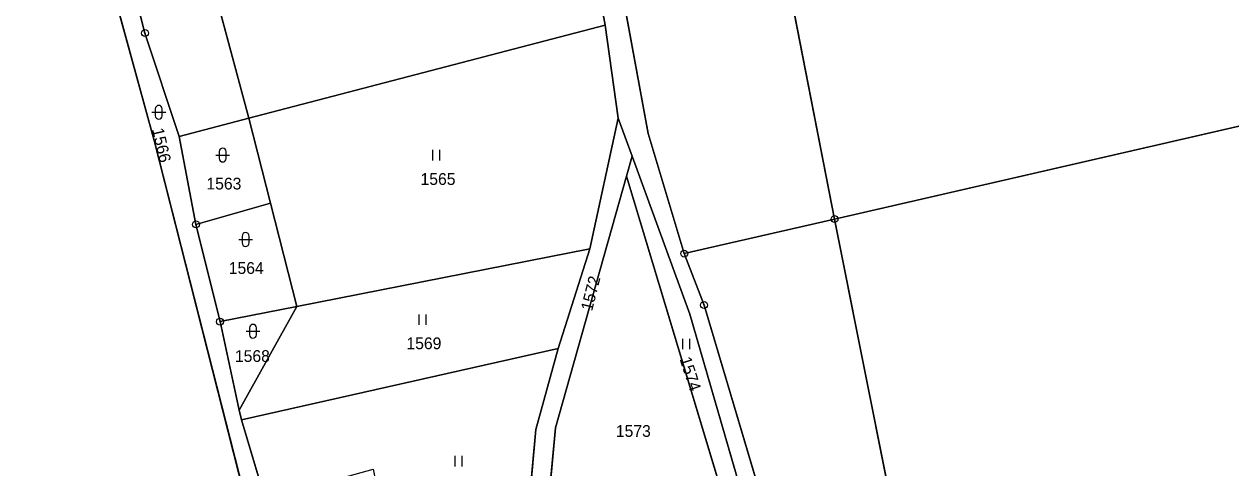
# Model space of a CAD drawing. Extents: x -689422 to -685210, y -987725 to -982160.
# Drawn here: x -687451.1 to -687276.5, y -986304.5 to -986240.3 of the extents above; entities that cross this region are included whole.
import ezdxf

# ---------------------------------------------------------------- set-up
doc = ezdxf.new("R2010")
doc.units = 0
for name, color, linetype in [('KN_Hranice_parcel', 7, 'Continuous'), ('KN_Parcelni cisla', 7, 'Continuous'), ('KN_Polygon parcely', 7, 'Continuous'), ('KN_POZEMKY_ORNA PUDA', 7, 'Continuous'), ('KN_POZEMKY_OSTATNI PLOCHA', 7, 'Continuous'), ('KN_POZEMKY_OVOCNY_SAD', 7, 'Continuous'), ('KN_POZEMKY_TTP', 7, 'Continuous'), ('KN_VYUZITI_17_ostatni plocha_ostatni komunikace', 7, 'Continuous'), ('KN_VYUZITI_27_ostatni plocha_neplodna puda', 7, 'Continuous'), ('KN_Značky bodu BP', 7, 'Continuous'), ('KN_Značky kultur', 7, 'Continuous')]:
    doc.layers.add(name, color=color, linetype=linetype)

msp = doc.modelspace()

# ---------------------------------------------------------------- linework, layer by layer
at = {"layer": 'KN_Hranice_parcel'}
for p, q in [((-687333.85, -986268.5), (-687356.07, -986154.62)), ((-687418.57, -986253.94), (-687367.02, -986240.49)), ((-687367.02, -986240.49), (-687365.13, -986253.92)), ((-687221.4, -986242.72), (-687333.85, -986268.5)), ((-687428.64, -986256.57), (-687418.57, -986253.94)), ((-687415.44, -986266.22), (-687418.57, -986253.94)), ((-687369.23, -986272.82), (-687365.13, -986253.92)), ((-687365.13, -986253.92), (-687363.12, -986259.43)), ((-687428.64, -986256.57), (-687426.21, -986269.28)), ((-687363.94, -986262.32), (-687363.12, -986259.43)), ((-687426.21, -986269.28), (-687415.44, -986266.22)), ((-687411.64, -986281.15), (-687415.44, -986266.22)), ((-687426.21, -986269.28), (-687422.72, -986283.33)), ((-687333.85, -986268.5), (-687355.59, -986273.49)), ((-687307.1, -986402.43), (-687333.85, -986268.5)), ((-687411.64, -986281.15), (-687369.23, -986272.82)), ((-687373.81, -986287.21), (-687369.23, -986272.82)), ((-687422.72, -986283.33), (-687411.64, -986281.15)), ((-687419.95, -986296.13), (-687411.64, -986281.15)), ((-687419.95, -986296.13), (-687422.72, -986283.33)), ((-687419.65, -986297.5), (-687373.81, -986287.21)), ((-687419.65, -986297.5), (-687419.95, -986296.13)), ((-687416.19, -986309), (-687419.65, -986297.5))]:
    msp.add_line(p, q, dxfattribs=at)
for points in [[(-687384.31, -986163.79), (-687377.12, -986191.5), (-687370.9, -986219.45), (-687367.02, -986240.49)], [(-687355.59, -986273.49), (-687360.82, -986256.16), (-687367.68, -986218.73), (-687374.77, -986190.98), (-687380.88, -986163.96)], [(-687418.57, -986253.94), (-687429.4, -986213.6), (-687438.87, -986183.2)], [(-687446.73, -986196.51), (-687439.82, -986217.33), (-687433.59, -986241.63), (-687428.64, -986256.57)], [(-687448.38, -986198.32), (-687432.27, -986257.14), (-687412.85, -986333.37), (-687410.17, -986332.67)], [(-687363.12, -986259.43), (-687354.79, -986282.25), (-687347.02, -986309.04)], [(-687376.13, -986319.65), (-687374.23, -986298.69), (-687363.94, -986262.32)], [(-687347.02, -986309.04), (-687349.62, -986309.77), (-687363.94, -986262.32)], [(-687337.65, -986336.11), (-687344.06, -986309.93), (-687352.72, -986280.93), (-687355.59, -986273.49)], [(-687379.04, -986320.98), (-687377.06, -986298.91), (-687373.81, -986287.21)]]:
    msp.add_lwpolyline(points, dxfattribs=at)
at = {"layer": 'KN_Polygon parcely'}
for points in [[(-687221.4, -986242.72), (-687272.38, -986123.1), (-687356.07, -986154.62), (-687333.85, -986268.5)], [(-687333.85, -986268.5), (-687356.07, -986154.62), (-687380.88, -986163.96), (-687374.77, -986190.98), (-687367.68, -986218.73), (-687360.82, -986256.16), (-687355.59, -986273.49)], [(-687418.57, -986253.94), (-687367.02, -986240.49), (-687370.9, -986219.45), (-687377.12, -986191.5), (-687384.31, -986163.79), (-687438.87, -986183.2), (-687429.4, -986213.6)], [(-687428.64, -986256.57), (-687418.57, -986253.94), (-687429.4, -986213.6), (-687438.87, -986183.2), (-687443.55, -986184.87), (-687446.73, -986196.51), (-687439.82, -986217.33), (-687433.59, -986241.63)], [(-687448.38, -986198.32), (-687432.27, -986257.14), (-687412.85, -986333.37), (-687410.17, -986332.67), (-687411.55, -986327.53), (-687416.19, -986309), (-687419.65, -986297.5), (-687419.95, -986296.13), (-687422.72, -986283.33), (-687426.21, -986269.28), (-687428.64, -986256.57), (-687433.59, -986241.63), (-687439.82, -986217.33), (-687446.73, -986196.51)], [(-687205.96, -986239.19), (-687221.4, -986242.72), (-687333.85, -986268.5), (-687307.1, -986402.43), (-687173.3, -986379), (-687187.85, -986306.63)], [(-687369.23, -986272.82), (-687365.13, -986253.92), (-687367.02, -986240.49), (-687418.57, -986253.94), (-687415.44, -986266.22), (-687411.64, -986281.15)], [(-687428.64, -986256.57), (-687426.21, -986269.28), (-687415.44, -986266.22), (-687418.57, -986253.94)], [(-687380.25, -986340.96), (-687379.64, -986349.72), (-687377.12, -986385.9), (-687378.8, -986418.44), (-687384.75, -986440.44), (-687382.47, -986443.64), (-687375.91, -986417.91), (-687374.76, -986385.19), (-687377.52, -986349.3), (-687378.2, -986340.5), (-687376.13, -986319.65), (-687374.23, -986298.69), (-687363.94, -986262.32), (-687363.12, -986259.43), (-687365.13, -986253.92), (-687369.23, -986272.82), (-687373.81, -986287.21), (-687377.06, -986298.91), (-687379.04, -986320.98)], [(-687347.02, -986309.04), (-687354.79, -986282.25), (-687363.12, -986259.43), (-687363.94, -986262.32), (-687349.62, -986309.77)], [(-687349.62, -986309.77), (-687363.94, -986262.32), (-687374.23, -986298.69), (-687376.13, -986319.65), (-687375.34, -986319.4), (-687365.41, -986316.31), (-687349.27, -986311.27), (-687346.61, -986310.44), (-687347.02, -986309.04)], [(-687411.64, -986281.15), (-687415.44, -986266.22), (-687426.21, -986269.28), (-687422.72, -986283.33)], [(-687335.41, -986335.59), (-687318.33, -986404.4), (-687307.1, -986402.43), (-687333.85, -986268.5), (-687355.59, -986273.49), (-687352.72, -986280.93), (-687344.06, -986309.93), (-687337.65, -986336.11)], [(-687419.65, -986297.5), (-687373.81, -986287.21), (-687369.23, -986272.82), (-687411.64, -986281.15), (-687419.95, -986296.13)], [(-687411.64, -986281.15), (-687422.72, -986283.33), (-687419.95, -986296.13)], [(-687379.04, -986320.98), (-687377.06, -986298.91), (-687373.81, -986287.21), (-687419.65, -986297.5), (-687416.19, -986309), (-687400.56, -986304.67), (-687396.54, -986324.51), (-687390.37, -986323.27)]]:
    msp.add_lwpolyline(points, close=True, dxfattribs=at)
for points in [[(-687561.43, -986511.23), (-687542.94, -986511.02), (-687433.85, -986501.03), (-687435.27, -986488.03), (-687432.69, -986480.62), (-687422.66, -986476.53), (-687405.54, -986466.02), (-687393.26, -986452.49), (-687384.75, -986440.44), (-687388.64, -986436.91), (-687388.15, -986421.35), (-687393.75, -986390.05), (-687404.29, -986354.54), (-687410.17, -986332.67), (-687412.85, -986333.37), (-687432.27, -986257.14), (-687448.38, -986198.32), (-687467.81, -986213.61), (-687486.56, -986224.97), (-687508.61, -986230.51), (-687529.86, -986231.66), (-687554.69, -986227.76)], [(-687370.9, -986219.45), (-687367.02, -986240.49), (-687365.13, -986253.92), (-687363.12, -986259.43), (-687354.79, -986282.25), (-687347.02, -986309.04), (-687346.61, -986310.44), (-687339.53, -986340.98), (-687342.18, -986341.56), (-687334.72, -986372.22), (-687331.73, -986371.28), (-687324.91, -986400.79), (-687323.94, -986405.68), (-687311.95, -986461.55), (-687305.83, -986488.88), (-687297.77, -986518.23)], [(-687291.29, -986536.94), (-687309.62, -986460.91), (-687321.59, -986405.2), (-687337.65, -986336.11), (-687344.06, -986309.93), (-687352.72, -986280.93), (-687355.59, -986273.49), (-687360.82, -986256.16), (-687367.68, -986218.73)]]:
    msp.add_lwpolyline(points, dxfattribs=at)
at = {"layer": 'KN_POZEMKY_ORNA PUDA'}
for p, q in [((-687333.85, -986268.5), (-687356.07, -986154.62)), ((-687221.4, -986242.72), (-687333.85, -986268.5)), ((-687333.85, -986268.5), (-687221.4, -986242.72)), ((-687374.23, -986298.69), (-687363.94, -986262.32)), ((-687363.94, -986262.32), (-687349.62, -986309.77)), ((-687307.1, -986402.43), (-687333.85, -986268.5)), ((-687376.13, -986319.65), (-687374.23, -986298.69))]:
    msp.add_line(p, q, dxfattribs=at)
at = {"layer": 'KN_POZEMKY_OSTATNI PLOCHA'}
for p, q in [((-687432.27, -986257.14), (-687448.38, -986198.32)), ((-687429.4, -986213.6), (-687418.57, -986253.94)), ((-687439.82, -986217.33), (-687433.59, -986241.63)), ((-687433.59, -986241.63), (-687439.82, -986217.33)), ((-687367.02, -986240.49), (-687370.9, -986219.45)), ((-687367.68, -986218.73), (-687360.82, -986256.16)), ((-687433.59, -986241.63), (-687428.64, -986256.57)), ((-687428.64, -986256.57), (-687433.59, -986241.63)), ((-687365.13, -986253.92), (-687367.02, -986240.49)), ((-687418.57, -986253.94), (-687428.64, -986256.57)), ((-687428.64, -986256.57), (-687418.57, -986253.94)), ((-687418.57, -986253.94), (-687415.44, -986266.22)), ((-687369.23, -986272.82), (-687365.13, -986253.92)), ((-687363.12, -986259.43), (-687365.13, -986253.92)), ((-687365.13, -986253.92), (-687363.12, -986259.43)), ((-687412.85, -986333.37), (-687432.27, -986257.14)), ((-687428.64, -986256.57), (-687426.21, -986269.28)), ((-687426.21, -986269.28), (-687428.64, -986256.57)), ((-687360.82, -986256.16), (-687355.59, -986273.49)), ((-687363.12, -986259.43), (-687363.94, -986262.32)), ((-687354.79, -986282.25), (-687363.12, -986259.43)), ((-687363.94, -986262.32), (-687374.23, -986298.69)), ((-687415.44, -986266.22), (-687426.21, -986269.28)), ((-687426.21, -986269.28), (-687415.44, -986266.22)), ((-687415.44, -986266.22), (-687411.64, -986281.15)), ((-687426.21, -986269.28), (-687422.72, -986283.33)), ((-687422.72, -986283.33), (-687426.21, -986269.28)), ((-687373.81, -986287.21), (-687369.23, -986272.82)), ((-687355.59, -986273.49), (-687352.72, -986280.93)), ((-687411.64, -986281.15), (-687422.72, -986283.33)), ((-687422.72, -986283.33), (-687411.64, -986281.15)), ((-687411.64, -986281.15), (-687419.95, -986296.13)), ((-687347.02, -986309.04), (-687354.79, -986282.25)), ((-687352.72, -986280.93), (-687344.06, -986309.93)), ((-687422.72, -986283.33), (-687419.95, -986296.13)), ((-687419.95, -986296.13), (-687422.72, -986283.33)), ((-687377.06, -986298.91), (-687373.81, -986287.21)), ((-687419.95, -986296.13), (-687419.65, -986297.5)), ((-687419.65, -986297.5), (-687416.19, -986309)), ((-687379.04, -986320.98), (-687377.06, -986298.91)), ((-687374.23, -986298.69), (-687376.13, -986319.65))]:
    msp.add_line(p, q, dxfattribs=at)
at = {"layer": 'KN_POZEMKY_OVOCNY_SAD'}
for p, q in [((-687356.07, -986154.62), (-687333.85, -986268.5)), ((-687360.82, -986256.16), (-687367.68, -986218.73)), ((-687355.59, -986273.49), (-687360.82, -986256.16)), ((-687333.85, -986268.5), (-687355.59, -986273.49))]:
    msp.add_line(p, q, dxfattribs=at)
at = {"layer": 'KN_POZEMKY_TTP'}
for p, q in [((-687448.38, -986198.32), (-687432.27, -986257.14)), ((-687418.57, -986253.94), (-687429.4, -986213.6)), ((-687370.9, -986219.45), (-687367.02, -986240.49)), ((-687418.57, -986253.94), (-687367.02, -986240.49)), ((-687367.02, -986240.49), (-687418.57, -986253.94)), ((-687367.02, -986240.49), (-687365.13, -986253.92)), ((-687415.44, -986266.22), (-687418.57, -986253.94)), ((-687365.13, -986253.92), (-687369.23, -986272.82)), ((-687432.27, -986257.14), (-687412.85, -986333.37)), ((-687363.94, -986262.32), (-687363.12, -986259.43)), ((-687363.12, -986259.43), (-687354.79, -986282.25)), ((-687349.62, -986309.77), (-687363.94, -986262.32)), ((-687411.64, -986281.15), (-687415.44, -986266.22)), ((-687355.59, -986273.49), (-687333.85, -986268.5)), ((-687333.85, -986268.5), (-687307.1, -986402.43)), ((-687369.23, -986272.82), (-687411.64, -986281.15)), ((-687411.64, -986281.15), (-687369.23, -986272.82)), ((-687369.23, -986272.82), (-687373.81, -986287.21)), ((-687352.72, -986280.93), (-687355.59, -986273.49)), ((-687419.95, -986296.13), (-687411.64, -986281.15)), ((-687354.79, -986282.25), (-687347.02, -986309.04)), ((-687344.06, -986309.93), (-687352.72, -986280.93)), ((-687373.81, -986287.21), (-687419.65, -986297.5)), ((-687419.65, -986297.5), (-687373.81, -986287.21)), ((-687373.81, -986287.21), (-687377.06, -986298.91)), ((-687419.65, -986297.5), (-687419.95, -986296.13)), ((-687416.19, -986309), (-687419.65, -986297.5)), ((-687377.06, -986298.91), (-687379.04, -986320.98))]:
    msp.add_line(p, q, dxfattribs=at)
at = {"layer": 'KN_VYUZITI_17_ostatni plocha_ostatni komunikace'}
for p, q in [((-687367.02, -986240.49), (-687370.9, -986219.45)), ((-687367.68, -986218.73), (-687360.82, -986256.16)), ((-687365.13, -986253.92), (-687367.02, -986240.49)), ((-687369.23, -986272.82), (-687365.13, -986253.92)), ((-687363.12, -986259.43), (-687365.13, -986253.92)), ((-687365.13, -986253.92), (-687363.12, -986259.43)), ((-687360.82, -986256.16), (-687355.59, -986273.49)), ((-687363.12, -986259.43), (-687363.94, -986262.32)), ((-687354.79, -986282.25), (-687363.12, -986259.43)), ((-687363.94, -986262.32), (-687374.23, -986298.69)), ((-687373.81, -986287.21), (-687369.23, -986272.82)), ((-687355.59, -986273.49), (-687352.72, -986280.93)), ((-687347.02, -986309.04), (-687354.79, -986282.25)), ((-687352.72, -986280.93), (-687344.06, -986309.93)), ((-687377.06, -986298.91), (-687373.81, -986287.21)), ((-687379.04, -986320.98), (-687377.06, -986298.91)), ((-687374.23, -986298.69), (-687376.13, -986319.65))]:
    msp.add_line(p, q, dxfattribs=at)
at = {"layer": 'KN_VYUZITI_27_ostatni plocha_neplodna puda'}
for p, q in [((-687432.27, -986257.14), (-687448.38, -986198.32)), ((-687429.4, -986213.6), (-687418.57, -986253.94)), ((-687439.82, -986217.33), (-687433.59, -986241.63)), ((-687433.59, -986241.63), (-687439.82, -986217.33)), ((-687433.59, -986241.63), (-687428.64, -986256.57)), ((-687428.64, -986256.57), (-687433.59, -986241.63)), ((-687418.57, -986253.94), (-687428.64, -986256.57)), ((-687428.64, -986256.57), (-687418.57, -986253.94)), ((-687418.57, -986253.94), (-687415.44, -986266.22)), ((-687412.85, -986333.37), (-687432.27, -986257.14)), ((-687428.64, -986256.57), (-687426.21, -986269.28)), ((-687426.21, -986269.28), (-687428.64, -986256.57)), ((-687415.44, -986266.22), (-687426.21, -986269.28)), ((-687426.21, -986269.28), (-687415.44, -986266.22)), ((-687415.44, -986266.22), (-687411.64, -986281.15)), ((-687426.21, -986269.28), (-687422.72, -986283.33)), ((-687422.72, -986283.33), (-687426.21, -986269.28)), ((-687411.64, -986281.15), (-687422.72, -986283.33)), ((-687422.72, -986283.33), (-687411.64, -986281.15)), ((-687411.64, -986281.15), (-687419.95, -986296.13)), ((-687422.72, -986283.33), (-687419.95, -986296.13)), ((-687419.95, -986296.13), (-687422.72, -986283.33)), ((-687419.95, -986296.13), (-687419.65, -986297.5)), ((-687419.65, -986297.5), (-687416.19, -986309))]:
    msp.add_line(p, q, dxfattribs=at)
at = {"layer": 'KN_Značky bodu BP'}
for centre, radius in [((-687433.59, -986241.63), 0.5), ((-687433.59, -986241.63), 0.0303), ((-687333.85, -986268.5), 0.5), ((-687426.21, -986269.28), 0.5), ((-687426.21, -986269.28), 0.0303), ((-687333.85, -986268.5), 0.0303), ((-687355.59, -986273.49), 0.5), ((-687355.59, -986273.49), 0.0303), ((-687352.72, -986280.93), 0.5), ((-687352.72, -986280.93), 0.0303), ((-687422.72, -986283.33), 0.5), ((-687422.72, -986283.33), 0.0303)]:
    msp.add_circle(centre, radius, dxfattribs=at)
at = {"layer": 'KN_Značky kultur'}
for p, q in [((-687432.09, -986252.57), (-687432.09, -986253.57)), ((-687431.09, -986253.57), (-687431.09, -986252.57)), ((-687432.59, -986253.07), (-687430.59, -986253.07)), ((-687423.34, -986259.25), (-687421.34, -986259.25)), ((-687422.84, -986258.75), (-687422.84, -986259.75)), ((-687421.84, -986259.75), (-687421.84, -986258.75)), ((-687391.95, -986260.02), (-687391.95, -986258.52)), ((-687390.95, -986260.02), (-687390.95, -986258.52)), ((-687420.03, -986271.46), (-687418.03, -986271.46)), ((-687419.53, -986270.96), (-687419.53, -986271.96)), ((-687418.53, -986271.96), (-687418.53, -986270.96)), ((-687393.92, -986283.78), (-687393.92, -986282.28)), ((-687392.92, -986283.78), (-687392.92, -986282.28)), ((-687418.97, -986284.72), (-687416.97, -986284.72)), ((-687418.47, -986284.22), (-687418.47, -986285.22)), ((-687417.47, -986285.22), (-687417.47, -986284.22)), ((-687355.8, -986287.3), (-687355.8, -986285.8)), ((-687354.8, -986287.3), (-687354.8, -986285.8)), ((-687388.72, -986304.24), (-687388.72, -986302.74)), ((-687387.72, -986304.24), (-687387.72, -986302.74))]:
    msp.add_line(p, q, dxfattribs=at)
for centre, start, end in [((-687431.59, -986252.57), 0, 180), ((-687431.59, -986253.57), 180, 359.9879), ((-687422.34, -986258.75), 0, 180), ((-687422.34, -986259.75), 180, 359.9879), ((-687419.03, -986270.96), 0, 180), ((-687419.03, -986271.96), 180, 359.9879), ((-687417.97, -986284.22), 0, 180), ((-687417.97, -986285.22), 180, 359.9879)]:
    msp.add_arc(centre, 0.5, start, end, dxfattribs=at)

# ---------------------------------------------------------------- texts
at = {"layer": 'KN_Parcelni cisla'}
for s, rotation, p in [('1566', 283, (-687432.58, -986255.54)), ('1572', 76, (-687368.92, -986281.89)), ('1574', 288, (-687356.28, -986288.72))]:
    msp.add_text(s, height=1.7, rotation=rotation, dxfattribs=at).set_placement(p)
for s, p in [('1563', (-687424.7, -986264.23)), ('1565', (-687393.73, -986263.57)), ('1564', (-687421.47, -986276.43)), ('1569', (-687395.77, -986287.31)), ('1568', (-687420.58, -986289.15)), ('1573', (-687365.48, -986299.98))]:
    msp.add_text(s, height=1.7, dxfattribs=at).set_placement(p)

doc.saveas('drawing.dxf')
